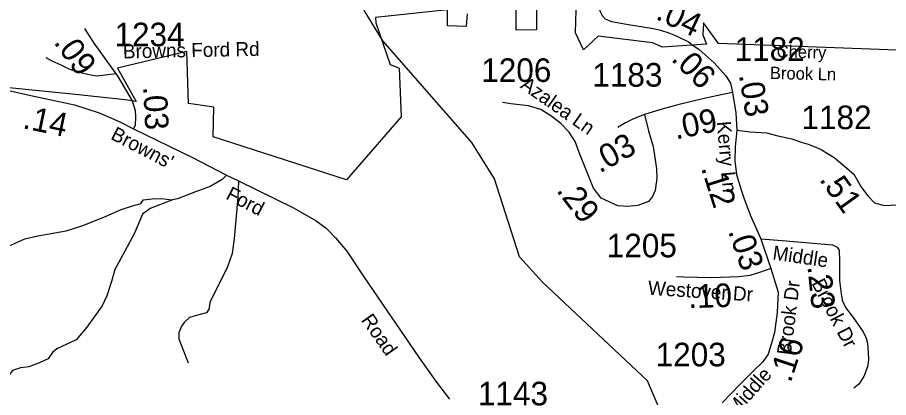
# Model space of a CAD drawing. Extents: x 1248089 to 1457196, y 820910 to 988753.
# Drawn here: x 1341654 to 1346272, y 878588 to 880603 of the extents above; entities that cross this region are included whole.
import ezdxf

# ---------------------------------------------------------------- set-up
doc = ezdxf.new("R2010")
doc.units = 0
for name, color, linetype in [('Exist Boundary Political City Limit New', 7, 'Continuous'), ('Exist Hydrographic Misc Water Feature', 7, 'Continuous'), ('Exist Road Non-System Type 51', 7, 'Continuous'), ('Exist Road Secondary Type 51 Attributed', 7, 'Continuous'), ('Exist Road Secondary Type 51 Label', 7, 'Continuous'), ('Map Preparation Boundary City Limit Buffer Line', 7, 'Continuous'), ('Prop GRAU CAT1 Cell', 7, 'Continuous'), ('Prop Lane Lines', 7, 'Continuous')]:
    doc.layers.add(name, color=color, linetype=linetype)

msp = doc.modelspace()

# ---------------------------------------------------------------- linework, layer by layer
at = {"layer": 'Exist Boundary Political City Limit New'}
for points in [[(1344038.1, 880621.7), (1344032.2, 880554.7), (1343934.8, 880557.9), (1343933.2, 880644.2), (1343552.3, 880602.6), (1343553.9, 880573.8), (1343629.3, 880353.5), (1343678.5, 880333.8), (1343688, 880076.7), (1343398.2, 879743.3), (1342691.5, 879971.2), (1342695.4, 880127.7), (1342561.2, 880146.9), (1342551.7, 880421.8), (1342185.3, 880334.7), (1342283.6, 880157.5), (1342224.6, 880167.3), (1341943.7, 880196.2), (1341431.2, 880247.3)], [(1344405.8, 880645.8), (1344405.6, 880537.1), (1344298.6, 880535.5), (1344298.5, 880648.5)], [(1346363.9, 880427.1), (1345370.4, 880464.3), (1345291.5, 880574.4), (1345288.4, 880510.2), (1345307.2, 880461.8), (1345072.9, 880445), (1345021.1, 880468.6), (1344732.1, 880504.4), (1344654.2, 880430.8), (1344612.3, 880520.9), (1344616.8, 880640.9)]]:
    msp.add_lwpolyline(points, dxfattribs=at)
at = {"layer": 'Exist Hydrographic Misc Water Feature'}
msp.add_lwpolyline([(1345768, 875592.7), (1345866, 876240.8), (1345930, 876498.8), (1346022, 877261.8), (1345951.9, 877516.1), (1345878.9, 877593), (1345581.9, 877750), (1345426, 877877.9), (1345097, 878436.1), (1344993.9, 878677.7), (1344437.9, 879201), (1344315.9, 879334.8), (1344183.9, 879747.8), (1344062.9, 879940.6), (1343590.9, 880478.7), (1343493.9, 880638.2), (1343346.8, 881166.3), (1343233.9, 881286.9), (1343075.9, 881355.7), (1342644.8, 881456.3), (1342430.9, 881585.3), (1342186.9, 881859.4), (1341985.8, 882181.8), (1341785.1, 882369.3)], dxfattribs=at)
at = {"layer": 'Exist Road Non-System Type 51'}
for points in [[(1342177.4, 880304.7), (1342074.9, 880292.7), (1342035, 880299.5), (1341973.2, 880312.7), (1341927.5, 880329.7), (1341885.9, 880350.5), (1341838.3, 880371.5), (1341806.9, 880389.6)], [(1342761.9, 879766.5), (1342739.4, 879744.9), (1342676.6, 879707.1), (1342598.6, 879679.4), (1342503, 879641.7), (1342475.3, 879636.6)], [(1342825.9, 879736.6), (1342822.4, 879648.4), (1342802.3, 879432), (1342792.2, 879351.4), (1342767.1, 879281), (1342714.3, 879173.5), (1342676.6, 879098), (1342669, 879057.7), (1342656.4, 879037.6), (1342616.2, 879027.5), (1342565.9, 879012.4), (1342538.2, 878987.2), (1342523.1, 878967.1), (1342510.5, 878931.9), (1342510.5, 878899.1), (1342558.3, 878773.3)], [(1341477.2, 879329.4), (1341575.3, 879377.2), (1341693.5, 879430), (1341761.5, 879445.2), (1341912.4, 879472.8), (1342000.4, 879500.5), (1342121.1, 879548.3), (1342204.1, 879586.1), (1342259.5, 879603.7), (1342307.3, 879616.3), (1342322.3, 879636.4), (1342367.6, 879641.5), (1342415.4, 879644), (1342475.3, 879636.6)], [(1342475.3, 879636.6), (1342357.1, 879591.3), (1342316.9, 879561.1), (1342274.1, 879460.4), (1342223.8, 879364.8), (1342171, 879266.6), (1342153.4, 879203.7), (1342128.2, 879128.2), (1342103.1, 879075.3), (1342022.6, 878962.1), (1341964.7, 878894.1), (1341862, 878847), (1341839.4, 878826.9), (1341816.7, 878794.1), (1341774, 878774), (1341713.6, 878751.4), (1341670.9, 878746.3), (1341628.1, 878731.2), (1341560.2, 878645.6), (1341497.3, 878552.5), (1341487.3, 878489.6), (1341492.3, 878444.3), (1341514.9, 878411.6)]]:
    msp.add_lwpolyline(points, dxfattribs=at)
at = {"layer": 'Exist Road Secondary Type 51 Attributed'}
for points in [[(1344730.4, 880716), (1344730.4, 880691.1), (1344734.1, 880661), (1344742.9, 880634.7), (1344753.5, 880614), (1344770.4, 880596.5), (1344803, 880580.8), (1344882.5, 880567.2), (1345026.2, 880543.7), (1345062.7, 880534.9), (1345106.7, 880522.3), (1345143.2, 880507.2), (1345211.2, 880473.7), (1345235.3, 880456.6)], [(1342008.7, 880543.8), (1342059.4, 880466.3), (1342186.7, 880290.9), (1342262.6, 880161)], [(1345235.3, 880456.6), (1345267.6, 880433.8), (1345347.3, 880362.3), (1345408.7, 880294.4), (1345435.1, 880254.1), (1345444.1, 880204.9)], [(1341555.5, 880234.9), (1341583.2, 880222), (1341724.5, 880188.8), (1341957.1, 880140.3), (1342088, 880098.4), (1342193.5, 880051.3), (1342269.6, 880012.7)], [(1345444.1, 880204.9), (1345369.2, 880189.2), (1345302.2, 880176), (1345155.8, 880139.5), (1345077.8, 880118.1), (1344979.1, 880088)], [(1345444.1, 880204.9), (1345461.8, 880098), (1345467.9, 880006.6)], [(1342262.6, 880161), (1342277.6, 880110.7), (1342279.2, 880076), (1342277.6, 880032.9), (1342269.6, 880012.7)], [(1344979.1, 880088), (1345000.2, 880002.6), (1345023.8, 879919.8), (1345042.2, 879800.2), (1345043.5, 879751.6), (1345034.3, 879685.9), (1345021.2, 879654.3), (1344998.8, 879628.1), (1344942.4, 879607), (1344888.5, 879600.5), (1344837.3, 879604.4), (1344749.3, 879645.1), (1344708.6, 879697.7), (1344632.4, 879888.2), (1344610.4, 879945.7), (1344578.5, 879994.8), (1344534.3, 880041.4), (1344487.8, 880078.8), (1344428.9, 880115.6), (1344362.7, 880135.3), (1344269.4, 880145.1), (1344226.1, 880152.5)], [(1344979.1, 880088), (1344919.8, 880066), (1344878.1, 880043.9), (1344838, 880021.5), (1344842.7, 880024.1)], [(1342269.6, 880012.7), (1342582.7, 879860.5), (1342761.9, 879766.5), (1342825.9, 879736.6), (1343118.2, 879593.6), (1343237.7, 879525.2), (1343291, 879486.8), (1343340.1, 879435.6), (1343399.8, 879365.1), (1343490.2, 879229.1), (1343780.6, 878804.7), (1343870.3, 878676.6), (1343944.9, 878580.5)], [(1345467.9, 880006.6), (1345459.3, 879917), (1345458.1, 879843.3), (1345465.6, 879770.6), (1345491.3, 879689.6), (1345505.7, 879646.9), (1345537.9, 879557.4), (1345594.2, 879430.1)], [(1345467.9, 880006.6), (1345539, 879996.8), (1345625.3, 879992.1), (1345685.7, 879976.3), (1345759.3, 879960.5), (1345809.2, 879942.1), (1345845.9, 879931.6), (1345877.5, 879918.5), (1345914.2, 879902.7), (1345948.4, 879881.7), (1345984, 879861.2), (1346027.8, 879824.5), (1346087.3, 879772.5), (1346125.8, 879707.8), (1346161.2, 879660.3), (1346198, 879619.8), (1346248.3, 879606.9), (1346313.4, 879610.6)], [(1345594.2, 879430.1), (1345648.3, 879271.9)], [(1345594.2, 879430.1), (1345708.4, 879420.5), (1345893.7, 879404.6), (1345974.7, 879398.4), (1346000.5, 879386.2), (1346010.3, 879370.2), (1346012.7, 879311.2), (1346012.7, 879208.1), (1346020.1, 879138.7), (1346026.2, 879105.5), (1346043.4, 879066.2), (1346083.9, 879013.4), (1346137.9, 878937.2), (1346153.5, 878903.3), (1346160.9, 878876.3), (1346164.6, 878829.6), (1346165.8, 878787.9), (1346159.7, 878751), (1346141.3, 878700.7), (1346114.3, 878658.9), (1346087.5, 878637.8)], [(1345648.3, 879271.9), (1345588.8, 879250.9), (1345536.1, 879234.9), (1345478.4, 879227.6), (1345332.3, 879222.7), (1345186.3, 879226.3), (1345148.3, 879227.7)], [(1345648.3, 879271.9), (1345686.3, 879146.3), (1345682.5, 879039.7), (1345667.3, 878933.1), (1345652.1, 878876), (1345633.1, 878818.9), (1345606.4, 878777), (1345553.2, 878727.5), (1345484.7, 878659), (1345389.6, 878560)]]:
    msp.add_lwpolyline(points, dxfattribs=at)
at = {"layer": 'Map Preparation Boundary City Limit Buffer Line'}
for points in [[(1344038.1, 880621.7), (1344032.2, 880554.7), (1343934.8, 880557.9), (1343933.2, 880644.2), (1343552.3, 880602.6), (1343553.9, 880573.8), (1343629.3, 880353.5), (1343678.5, 880333.8), (1343688, 880076.7), (1343398.2, 879743.3), (1342691.5, 879971.2), (1342695.4, 880127.7), (1342561.2, 880146.9), (1342551.7, 880421.8), (1342185.3, 880334.7), (1342283.6, 880157.5), (1342224.6, 880167.3), (1341943.7, 880196.2), (1341431.2, 880247.3)], [(1344405.8, 880645.8), (1344405.6, 880537.1), (1344298.6, 880535.5), (1344298.5, 880648.5)], [(1346363.9, 880427.1), (1345370.4, 880464.3), (1345291.5, 880574.4), (1345288.4, 880510.2), (1345307.2, 880461.8), (1345072.9, 880445), (1345021.1, 880468.6), (1344732.1, 880504.4), (1344654.2, 880430.8), (1344612.3, 880520.9), (1344616.8, 880640.9)]]:
    msp.add_lwpolyline(points, dxfattribs=at)

# ---------------------------------------------------------------- texts
at = {"layer": 'Exist Road Secondary Type 51 Label'}
for s, height, rotation, p in [('Browns Ford Rd', 75, 1.0827, (1342213.8, 880385.8)), ('Cherry ', 65.62, 358.6922, (1345678.4, 880390.9)), ('Brook Ln', 65.62, 358.6922, (1345642.5, 880276.9)), ('Azalea Ln', 75, 324.9212, (1344315.4, 880233)), ('Kerry Ln', 75, 275.0402, (1345361.2, 880050.4)), ("Browns'            Ford           ", 75, 332.536, (1342143.3, 879961.2)), ('Middle ', 75, 351.5931, (1345654.1, 879320.7)), ('Westover Dr', 75, 356.3323, (1344994.7, 879133.5)), ('Brook Dr', 75, 82.9489, (1345754.2, 878810.8)), ('Brook Dr', 75, 297.4087, (1345862, 879194.9)), ('Road', 75, 305.1672, (1343473.3, 878998.9)), ('Middle ', 75, 48.2514, (1345461.4, 878486.5))]:
    msp.add_text(s, height=height, rotation=rotation, dxfattribs=at).set_placement(p)
at = {"layer": 'Prop GRAU CAT1 Cell'}
for s, rotation, p in [('.04', 334.486, (1345031.8, 880597)), ('.09', 305.9743, (1341843.2, 880470.8)), ('.06', 315, (1345115.1, 880379.3)), ('.03', 279.4471, (1345478.4, 880298.2)), ('.03', 272.7237, (1342320.9, 880236.1)), ('.14', 348.2121, (1341677.2, 880016.8)), ('.09', 11.3162, (1345144.3, 879956.1)), ('.03', 29.2018, (1344741.2, 879775.4)), ('.12', 287.5913, (1345277.5, 879805.6)), ('.51', 305.8234, (1345901.6, 879743.8)), ('.29', 307.76, (1344507.7, 879685)), ('.03', 288.8742, (1345420.7, 879470.7)), ('.23', 276.0235, (1345841.7, 879283.5)), ('.10', 1.9266, (1345211.7, 879061.8)), ('.16', 71.5749, (1345753.2, 878662.9))]:
    msp.add_text(s, height=125, rotation=rotation, dxfattribs=at).set_placement(p)
at = {"layer": 'Prop Lane Lines'}
for s, p in [('1234', (1342168.4, 880450.4)), ('1182', (1345456, 880373.2)), ('1206', (1344112.7, 880261.3)), ('1183', (1344701.7, 880236.5)), ('1182', (1345810.4, 880011.1)), ('1205', (1344778.2, 879331.7)), ('1203', (1345037.4, 878753.9)), ('1143', (1344094.9, 878547.1))]:
    msp.add_text(s, height=125, dxfattribs=at).set_placement(p)

doc.saveas('drawing.dxf')
